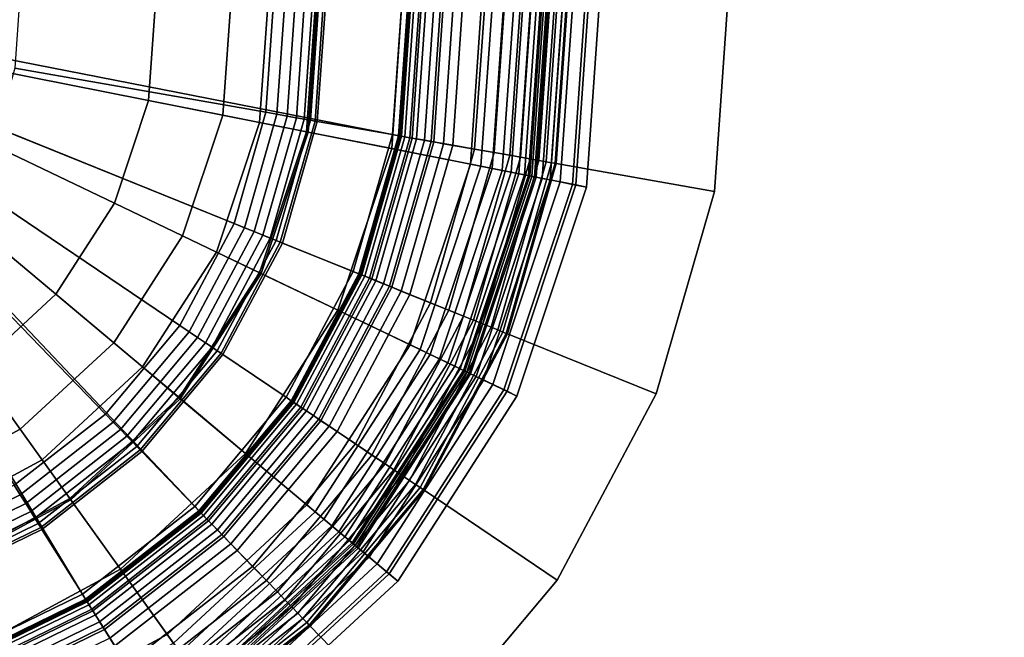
# Model space of a CAD drawing. Extents: x -43.1 to 43.1, y -41.3 to 41.3.
# Tile 556 of 656: x 1.9 to 3.3, y 17.5 to 18.3. Entities that reach past the tile are written whole.
import ezdxf

# ---------------------------------------------------------------- set-up
doc = ezdxf.new("R2010")
doc.units = 0
for name, color, linetype in [('LAMP', 7, 'CONTINUOUS'), ('LAMP_SUPPORT', 18, 'CONTINUOUS'), ('METAL_BASE', 254, 'CONTINUOUS')]:
    doc.layers.add(name, color=color, linetype=linetype)

msp = doc.modelspace()

# ---------------------------------------------------------------- linework, layer by layer
at = {"layer": 'LAMP'}
for points in [[(2.237, 18.3656, 13.367), (2.2027, 18.5523, 13.367), (1.4808, 18.3233, 13.367), (2.2238, 18.1762, 13.367)], [(2.3055, 18.3694, 13.8664), (2.291, 18.1629, 13.8664), (2.5312, 18.1153, 13.8588), (2.55, 18.3831, 13.8588)], [(2.5348, 18.3822, 16.2234), (2.5164, 18.1183, 16.2234), (2.4072, 18.1399, 16.3306), (2.4237, 18.376, 16.3306)], [(2.6253, 18.3873, 16.1042), (2.6053, 18.1007, 16.1042), (2.5164, 18.1183, 16.2234), (2.5348, 18.3822, 16.2234)], [(2.55, 18.3831, 13.8588), (2.5312, 18.1153, 13.8588), (2.5466, 18.1123, 13.8601), (2.5656, 18.384, 13.8601)], [(2.5656, 18.384, 13.8601), (2.5466, 18.1123, 13.8601), (2.5607, 18.1095, 13.8647), (2.58, 18.3848, 13.8647)], [(2.58, 18.3848, 13.8647), (2.5607, 18.1095, 13.8647), (2.5733, 18.107, 13.8722), (2.5927, 18.3855, 13.8722)], [(2.5927, 18.3855, 13.8722), (2.5733, 18.107, 13.8722), (2.5838, 18.1049, 13.8822), (2.6034, 18.3861, 13.8822)], [(2.6034, 18.3861, 13.8822), (2.5838, 18.1049, 13.8822), (2.5918, 18.1033, 13.8943), (2.6117, 18.3865, 13.8943)], [(2.6117, 18.3865, 13.8943), (2.5918, 18.1033, 13.8943), (2.597, 18.1023, 13.9082), (2.6169, 18.3868, 13.9082)], [(2.6169, 18.3868, 13.9082), (2.597, 18.1023, 13.9082), (2.5989, 18.1019, 13.9233), (2.6189, 18.3869, 13.9233)], [(2.6189, 18.3869, 13.9233), (2.5989, 18.1019, 13.9233), (2.602, 18.1013, 14.1573), (2.6219, 18.3871, 14.1573)], [(2.6219, 18.3871, 14.1573), (2.602, 18.1013, 14.1573), (2.6077, 18.1002, 14.4272), (2.6278, 18.3874, 14.4272)], [(2.6839, 18.3906, 15.9815), (2.6628, 18.0893, 15.9815), (2.6053, 18.1007, 16.1042), (2.6253, 18.3873, 16.1042)], [(2.6278, 18.3874, 14.4272), (2.6077, 18.1002, 14.4272), (2.6161, 18.0985, 14.7202), (2.6363, 18.3879, 14.7202)], [(2.6363, 18.3879, 14.7202), (2.6161, 18.0985, 14.7202), (2.6273, 18.0963, 15.0232), (2.6477, 18.3886, 15.0232)], [(2.6477, 18.3886, 15.0232), (2.6273, 18.0963, 15.0232), (2.6413, 18.0935, 15.3235), (2.662, 18.3894, 15.3235)], [(2.662, 18.3894, 15.3235), (2.6413, 18.0935, 15.3235), (2.6581, 18.0902, 15.6079), (2.6791, 18.3903, 15.6079)], [(2.6791, 18.3903, 15.6079), (2.6581, 18.0902, 15.6079), (2.6778, 18.0863, 15.8637), (2.6991, 18.3914, 15.8637)], [(2.6991, 18.3914, 15.8637), (2.6778, 18.0863, 15.8637), (2.6628, 18.0893, 15.9815), (2.6839, 18.3906, 15.9815)], [(2.3033, 18.3693, 16.4176), (2.2889, 18.1633, 16.4176), (2.1726, 18.1863, 16.4759), (2.185, 18.3627, 16.4759)], [(2.237, 18.3656, 13.367), (2.2238, 18.1762, 13.367), (2.291, 18.1629, 13.8664), (2.3055, 18.3694, 13.8664)], [(2.4237, 18.376, 16.3306), (2.4072, 18.1399, 16.3306), (2.2889, 18.1633, 16.4176), (2.3033, 18.3693, 16.4176)], [(2.0695, 18.2067, 16.4972), (2.0221, 18.064, 16.4972), (1.4808, 18.3233, 16.4972), (2.08, 18.3568, 16.4972)], [(2.185, 18.3627, 16.4759), (2.1726, 18.1863, 16.4759), (2.0695, 18.2067, 16.4972), (2.08, 18.3568, 16.4972)], [(1.9217, 17.7075, 13.367), (2.061, 17.8365, 13.367), (1.4808, 18.3233, 13.367), (1.7547, 17.6171, 13.367)], [(1.9406, 17.9375, 16.4972), (1.8302, 17.8353, 16.4972), (1.4808, 18.3233, 16.4972), (2.0221, 18.064, 16.4972)], [(2.1638, 17.996, 13.367), (2.2238, 18.1762, 13.367), (1.4808, 18.3233, 13.367), (2.061, 17.8365, 13.367)], [(2.1726, 18.1863, 16.4759), (2.1168, 18.0186, 16.4759), (2.0221, 18.064, 16.4972), (2.0695, 18.2067, 16.4972)], [(2.2889, 18.1633, 16.4176), (2.2237, 17.9674, 16.4176), (2.1168, 18.0186, 16.4759), (2.1726, 18.1863, 16.4759)], [(2.2238, 18.1762, 13.367), (2.1638, 17.996, 13.367), (2.2257, 17.9664, 13.8664), (2.291, 18.1629, 13.8664)], [(2.4072, 18.1399, 16.3306), (2.3325, 17.9152, 16.3306), (2.2237, 17.9674, 16.4176), (2.2889, 18.1633, 16.4176)], [(2.291, 18.1629, 13.8664), (2.2257, 17.9664, 13.8664), (2.4465, 17.8606, 13.8588), (2.5312, 18.1153, 13.8588)], [(2.5164, 18.1183, 16.2234), (2.4328, 17.8672, 16.2234), (2.3325, 17.9152, 16.3306), (2.4072, 18.1399, 16.3306)], [(2.6053, 18.1007, 16.1042), (2.5146, 17.828, 16.1042), (2.4328, 17.8672, 16.2234), (2.5164, 18.1183, 16.2234)], [(2.5312, 18.1153, 13.8588), (2.4465, 17.8606, 13.8588), (2.4606, 17.8539, 13.8601), (2.5466, 18.1123, 13.8601)], [(2.5466, 18.1123, 13.8601), (2.4606, 17.8539, 13.8601), (2.4736, 17.8476, 13.8647), (2.5607, 18.1095, 13.8647)], [(2.5607, 18.1095, 13.8647), (2.4736, 17.8476, 13.8647), (2.4851, 17.8421, 13.8722), (2.5733, 18.107, 13.8722)], [(2.5733, 18.107, 13.8722), (2.4851, 17.8421, 13.8722), (2.4948, 17.8375, 13.8822), (2.5838, 18.1049, 13.8822)], [(2.5838, 18.1049, 13.8822), (2.4948, 17.8375, 13.8822), (2.5022, 17.8339, 13.8943), (2.5918, 18.1033, 13.8943)], [(2.5918, 18.1033, 13.8943), (2.5022, 17.8339, 13.8943), (2.507, 17.8316, 13.9082), (2.597, 18.1023, 13.9082)], [(2.597, 18.1023, 13.9082), (2.507, 17.8316, 13.9082), (2.5088, 17.8308, 13.9233), (2.5989, 18.1019, 13.9233)], [(2.5989, 18.1019, 13.9233), (2.5088, 17.8308, 13.9233), (2.5115, 17.8295, 14.1573), (2.602, 18.1013, 14.1573)], [(2.602, 18.1013, 14.1573), (2.5115, 17.8295, 14.1573), (2.5168, 17.827, 14.4272), (2.6077, 18.1002, 14.4272)], [(2.6628, 18.0893, 15.9815), (2.5675, 17.8027, 15.9815), (2.5146, 17.828, 16.1042), (2.6053, 18.1007, 16.1042)], [(2.6077, 18.1002, 14.4272), (2.5168, 17.827, 14.4272), (2.5245, 17.8232, 14.7202), (2.6161, 18.0985, 14.7202)], [(2.6161, 18.0985, 14.7202), (2.5245, 17.8232, 14.7202), (2.5348, 17.8183, 15.0232), (2.6273, 18.0963, 15.0232)], [(2.6273, 18.0963, 15.0232), (2.5348, 17.8183, 15.0232), (2.5477, 17.8121, 15.3235), (2.6413, 18.0935, 15.3235)], [(2.6413, 18.0935, 15.3235), (2.5477, 17.8121, 15.3235), (2.5631, 17.8047, 15.6079), (2.6581, 18.0902, 15.6079)], [(2.6581, 18.0902, 15.6079), (2.5631, 17.8047, 15.6079), (2.5812, 17.7961, 15.8637), (2.6778, 18.0863, 15.8637)], [(2.6778, 18.0863, 15.8637), (2.5812, 17.7961, 15.8637), (2.5675, 17.8027, 15.9815), (2.6628, 18.0893, 15.9815)], [(2.1168, 18.0186, 16.4759), (2.0211, 17.87, 16.4759), (1.9406, 17.9375, 16.4972), (2.0221, 18.064, 16.4972)], [(2.2237, 17.9674, 16.4176), (2.1119, 17.7938, 16.4176), (2.0211, 17.87, 16.4759), (2.1168, 18.0186, 16.4759)], [(2.1638, 17.996, 13.367), (2.061, 17.8365, 13.367), (2.1135, 17.7924, 13.8664), (2.2257, 17.9664, 13.8664)], [(2.3325, 17.9152, 16.3306), (2.2042, 17.7163, 16.3306), (2.1119, 17.7938, 16.4176), (2.2237, 17.9674, 16.4176)], [(2.2257, 17.9664, 13.8664), (2.1135, 17.7924, 13.8664), (2.3011, 17.635, 13.8588), (2.4465, 17.8606, 13.8588)], [(2.0211, 17.87, 16.4759), (1.8914, 17.7498, 16.4759), (1.8302, 17.8353, 16.4972), (1.9406, 17.9375, 16.4972)], [(2.4328, 17.8672, 16.2234), (2.2895, 17.6447, 16.2234), (2.2042, 17.7163, 16.3306), (2.3325, 17.9152, 16.3306)], [(2.1119, 17.7938, 16.4176), (1.9603, 17.6535, 16.4176), (1.8914, 17.7498, 16.4759), (2.0211, 17.87, 16.4759)], [(2.5146, 17.828, 16.1042), (2.3589, 17.5865, 16.1042), (2.2895, 17.6447, 16.2234), (2.4328, 17.8672, 16.2234)], [(2.4465, 17.8606, 13.8588), (2.3011, 17.635, 13.8588), (2.3131, 17.6249, 13.8601), (2.4606, 17.8539, 13.8601)], [(2.4606, 17.8539, 13.8601), (2.3131, 17.6249, 13.8601), (2.3241, 17.6157, 13.8647), (2.4736, 17.8476, 13.8647)], [(2.4736, 17.8476, 13.8647), (2.3241, 17.6157, 13.8647), (2.3339, 17.6074, 13.8722), (2.4851, 17.8421, 13.8722)], [(1.8914, 17.7498, 16.4759), (1.7358, 17.6657, 16.4759), (1.6978, 17.7637, 16.4972), (1.8302, 17.8353, 16.4972)], [(2.061, 17.8365, 13.367), (1.9217, 17.7075, 13.367), (1.9616, 17.6517, 13.8664), (2.1135, 17.7924, 13.8664)], [(2.4851, 17.8421, 13.8722), (2.3339, 17.6074, 13.8722), (2.3421, 17.6006, 13.8822), (2.4948, 17.8375, 13.8822)], [(2.4948, 17.8375, 13.8822), (2.3421, 17.6006, 13.8822), (2.3484, 17.5953, 13.8943), (2.5022, 17.8339, 13.8943)], [(2.5022, 17.8339, 13.8943), (2.3484, 17.5953, 13.8943), (2.3525, 17.5919, 13.9082), (2.507, 17.8316, 13.9082)], [(2.507, 17.8316, 13.9082), (2.3525, 17.5919, 13.9082), (2.354, 17.5906, 13.9233), (2.5088, 17.8308, 13.9233)], [(2.5088, 17.8308, 13.9233), (2.354, 17.5906, 13.9233), (2.3563, 17.5886, 14.1573), (2.5115, 17.8295, 14.1573)], [(2.5115, 17.8295, 14.1573), (2.3563, 17.5886, 14.1573), (2.3608, 17.5849, 14.4272), (2.5168, 17.827, 14.4272)], [(2.5675, 17.8027, 15.9815), (2.4038, 17.5488, 15.9815), (2.3589, 17.5865, 16.1042), (2.5146, 17.828, 16.1042)], [(2.5168, 17.827, 14.4272), (2.3608, 17.5849, 14.4272), (2.3674, 17.5794, 14.7202), (2.5245, 17.8232, 14.7202)], [(2.5245, 17.8232, 14.7202), (2.3674, 17.5794, 14.7202), (2.3761, 17.572, 15.0232), (2.5348, 17.8183, 15.0232)], [(2.5348, 17.8183, 15.0232), (2.3761, 17.572, 15.0232), (2.387, 17.5629, 15.3235), (2.5477, 17.8121, 15.3235)], [(2.5477, 17.8121, 15.3235), (2.387, 17.5629, 15.3235), (2.4002, 17.5519, 15.6079), (2.5631, 17.8047, 15.6079)], [(2.5631, 17.8047, 15.6079), (2.4002, 17.5519, 15.6079), (2.4155, 17.539, 15.8637), (2.5812, 17.7961, 15.8637)], [(2.2042, 17.7163, 16.3306), (2.0305, 17.5554, 16.3306), (1.9603, 17.6535, 16.4176), (2.1119, 17.7938, 16.4176)], [(2.1135, 17.7924, 13.8664), (1.9616, 17.6517, 13.8664), (2.1041, 17.4526, 13.8588), (2.3011, 17.635, 13.8588)], [(2.5812, 17.7961, 15.8637), (2.4155, 17.539, 15.8637), (2.4038, 17.5488, 15.9815), (2.5675, 17.8027, 15.9815)], [(1.9603, 17.6535, 16.4176), (1.7787, 17.5552, 16.4176), (1.7358, 17.6657, 16.4759), (1.8914, 17.7498, 16.4759)], [(2.2895, 17.6447, 16.2234), (2.0953, 17.4649, 16.2234), (2.0305, 17.5554, 16.3306), (2.2042, 17.7163, 16.3306)], [(1.9217, 17.7075, 13.367), (1.7547, 17.6171, 13.367), (1.7795, 17.5532, 13.8664), (1.9616, 17.6517, 13.8664)], [(2.0305, 17.5554, 16.3306), (1.8223, 17.4428, 16.3306), (1.7787, 17.5552, 16.4176), (1.9603, 17.6535, 16.4176)], [(1.9616, 17.6517, 13.8664), (1.7795, 17.5532, 13.8664), (1.868, 17.3249, 13.8588), (2.1041, 17.4526, 13.8588)], [(2.3589, 17.5865, 16.1042), (2.1481, 17.3912, 16.1042), (2.0953, 17.4649, 16.2234), (2.2895, 17.6447, 16.2234)], [(2.3011, 17.635, 13.8588), (2.1041, 17.4526, 13.8588), (2.1132, 17.4399, 13.8601), (2.3131, 17.6249, 13.8601)], [(2.3131, 17.6249, 13.8601), (2.1132, 17.4399, 13.8601), (2.1216, 17.4282, 13.8647), (2.3241, 17.6157, 13.8647)], [(2.3241, 17.6157, 13.8647), (2.1216, 17.4282, 13.8647), (2.1291, 17.4178, 13.8722), (2.3339, 17.6074, 13.8722)], [(2.3339, 17.6074, 13.8722), (2.1291, 17.4178, 13.8722), (2.1353, 17.4091, 13.8822), (2.3421, 17.6006, 13.8822)], [(2.3421, 17.6006, 13.8822), (2.1353, 17.4091, 13.8822), (2.1401, 17.4024, 13.8943), (2.3484, 17.5953, 13.8943)], [(2.3484, 17.5953, 13.8943), (2.1401, 17.4024, 13.8943), (2.1432, 17.3981, 13.9082), (2.3525, 17.5919, 13.9082)], [(2.3525, 17.5919, 13.9082), (2.1432, 17.3981, 13.9082), (2.1443, 17.3965, 13.9233), (2.354, 17.5906, 13.9233)], [(2.354, 17.5906, 13.9233), (2.1443, 17.3965, 13.9233), (2.1461, 17.394, 14.1573), (2.3563, 17.5886, 14.1573)], [(2.3563, 17.5886, 14.1573), (2.1461, 17.394, 14.1573), (2.1495, 17.3893, 14.4272), (2.3608, 17.5849, 14.4272)], [(2.4038, 17.5488, 15.9815), (2.1822, 17.3436, 15.9815), (2.1481, 17.3912, 16.1042), (2.3589, 17.5865, 16.1042)], [(2.3608, 17.5849, 14.4272), (2.1495, 17.3893, 14.4272), (2.1545, 17.3823, 14.7202), (2.3674, 17.5794, 14.7202)], [(2.3674, 17.5794, 14.7202), (2.1545, 17.3823, 14.7202), (2.1612, 17.373, 15.0232), (2.3761, 17.572, 15.0232)], [(2.3761, 17.572, 15.0232), (2.1612, 17.373, 15.0232), (2.1695, 17.3614, 15.3235), (2.387, 17.5629, 15.3235)], [(2.387, 17.5629, 15.3235), (2.1695, 17.3614, 15.3235), (2.1794, 17.3475, 15.6079), (2.4002, 17.5519, 15.6079)], [(2.0953, 17.4649, 16.2234), (1.8625, 17.3391, 16.2234), (1.8223, 17.4428, 16.3306), (2.0305, 17.5554, 16.3306)], [(2.4002, 17.5519, 15.6079), (2.1794, 17.3475, 15.6079), (2.1911, 17.3312, 15.8637), (2.4155, 17.539, 15.8637)], [(2.4155, 17.539, 15.8637), (2.1911, 17.3312, 15.8637), (2.1822, 17.3436, 15.9815), (2.4038, 17.5488, 15.9815)], [(2.1481, 17.3912, 16.1042), (1.8953, 17.2546, 16.1042), (1.8625, 17.3391, 16.2234), (2.0953, 17.4649, 16.2234)]]:
    msp.add_3dface(points, dxfattribs=at)
at = {"layer": 'LAMP_SUPPORT'}
for points in [[(1.4948, 18.3383, 12.7749), (2.4037, 18.555, 12.7749), (2.4315, 18.357, 12.7749), (2.4176, 18.1576, 12.7749)], [(2.634, 18.1195, 10.1948), (2.6512, 18.3647, 10.1948), (2.6462, 18.3645, 10.181), (2.6292, 18.1203, 10.181)], [(2.6292, 18.1203, 13.7026), (2.6462, 18.3645, 13.7026), (2.6512, 18.3647, 13.6888), (2.634, 18.1195, 13.6888)], [(2.6357, 18.1192, 10.2099), (2.6529, 18.3647, 10.2099), (2.6512, 18.3647, 10.1948), (2.634, 18.1195, 10.1948)], [(2.634, 18.1195, 13.6888), (2.6512, 18.3647, 13.6888), (2.6529, 18.3647, 13.6738), (2.6357, 18.1192, 13.6738)], [(2.6357, 18.1192, 13.6738), (2.6529, 18.3647, 13.6738), (2.6529, 18.3647, 10.2099), (2.6357, 18.1192, 10.2099)], [(2.2478, 18.1876, 8.9931), (2.2593, 18.351, 8.9931), (2.2437, 18.3505, 8.9914), (2.2325, 18.1903, 8.9914)], [(2.2621, 18.185, 8.9979), (2.2737, 18.3515, 8.9979), (2.2593, 18.351, 8.9931), (2.2478, 18.1876, 8.9931)], [(2.2748, 18.1828, 9.0055), (2.2867, 18.352, 9.0055), (2.2737, 18.3515, 8.9979), (2.2621, 18.185, 8.9979)], [(2.2858, 18.1809, 9.0155), (2.2978, 18.3523, 9.0155), (2.2867, 18.352, 9.0055), (2.2748, 18.1828, 9.0055)], [(2.2945, 18.1793, 9.0276), (2.3066, 18.3527, 9.0276), (2.2978, 18.3523, 9.0155), (2.2858, 18.1809, 9.0155)], [(2.3007, 18.1782, 9.0415), (2.3129, 18.3529, 9.0415), (2.3066, 18.3527, 9.0276), (2.2945, 18.1793, 9.0276)], [(2.3039, 18.1777, 9.0568), (2.3161, 18.353, 9.0568), (2.3129, 18.3529, 9.0415), (2.3007, 18.1782, 9.0415)], [(2.4082, 18.1593, 10.0789), (2.4221, 18.3567, 10.0789), (2.3161, 18.353, 9.0568), (2.3039, 18.1777, 9.0568)], [(2.4165, 18.1578, 10.0942), (2.4304, 18.357, 10.0942), (2.4221, 18.3567, 10.0789), (2.4082, 18.1593, 10.0789)], [(2.4355, 18.1545, 10.1081), (2.4497, 18.3577, 10.1081), (2.4304, 18.357, 10.0942), (2.4165, 18.1578, 10.0942)], [(2.4176, 18.1576, 12.7749), (2.4315, 18.357, 12.7749), (2.4332, 18.3571, 13.6786), (2.4192, 18.1573, 13.6786)], [(2.4192, 18.1573, 13.6786), (2.4332, 18.3571, 13.6786), (2.4348, 18.3571, 13.6925), (2.4208, 18.1571, 13.6925)], [(2.4208, 18.1571, 13.6925), (2.4348, 18.3571, 13.6925), (2.4394, 18.3573, 13.7054), (2.4253, 18.1563, 13.7054)], [(2.4253, 18.1563, 13.7054), (2.4394, 18.3573, 13.7054), (2.4466, 18.3575, 13.7167), (2.4324, 18.155, 13.7167)], [(2.4324, 18.155, 13.7167), (2.4466, 18.3575, 13.7167), (2.456, 18.3579, 13.7261), (2.4417, 18.1534, 13.7261)], [(2.4618, 18.1498, 10.1202), (2.4764, 18.3586, 10.1202), (2.4497, 18.3577, 10.1081), (2.4355, 18.1545, 10.1081)], [(2.4417, 18.1534, 13.7261), (2.456, 18.3579, 13.7261), (2.4673, 18.3583, 13.7333), (2.4529, 18.1514, 13.7333)], [(2.4529, 18.1514, 13.7333), (2.4673, 18.3583, 13.7333), (2.4801, 18.3587, 13.7378), (2.4655, 18.1492, 13.7378)], [(2.492, 18.1445, 10.1302), (2.507, 18.3597, 10.1302), (2.4764, 18.3586, 10.1202), (2.4618, 18.1498, 10.1202)], [(2.4655, 18.1492, 13.7378), (2.4801, 18.3587, 13.7378), (2.4941, 18.3592, 13.7394), (2.4792, 18.1467, 13.7394)], [(2.4792, 18.1467, 13.7394), (2.4941, 18.3592, 13.7394), (2.5873, 18.3625, 13.7394), (2.5711, 18.1306, 13.7394)], [(2.5223, 18.1391, 10.1378), (2.5378, 18.3607, 10.1378), (2.507, 18.3597, 10.1302), (2.492, 18.1445, 10.1302)], [(2.5494, 18.1344, 10.1425), (2.5653, 18.3617, 10.1425), (2.5378, 18.3607, 10.1378), (2.5223, 18.1391, 10.1378)], [(2.5711, 18.1306, 10.1442), (2.5873, 18.3625, 10.1442), (2.5653, 18.3617, 10.1425), (2.5494, 18.1344, 10.1425)], [(2.5859, 18.1279, 10.146), (2.6023, 18.363, 10.146), (2.5873, 18.3625, 10.1442), (2.5711, 18.1306, 10.1442)], [(2.5711, 18.1306, 13.7394), (2.5873, 18.3625, 13.7394), (2.6023, 18.363, 13.7377), (2.5859, 18.1279, 13.7377)], [(2.5995, 18.1255, 10.1509), (2.6161, 18.3635, 10.1509), (2.6023, 18.363, 10.146), (2.5859, 18.1279, 10.146)], [(2.5859, 18.1279, 13.7377), (2.6023, 18.363, 13.7377), (2.6161, 18.3635, 13.7328), (2.5995, 18.1255, 13.7328)], [(2.6115, 18.1234, 10.1587), (2.6283, 18.3639, 10.1587), (2.6161, 18.3635, 10.1509), (2.5995, 18.1255, 10.1509)], [(2.5995, 18.1255, 13.7328), (2.6161, 18.3635, 13.7328), (2.6283, 18.3639, 13.725), (2.6115, 18.1234, 13.725)], [(2.6215, 18.1217, 10.1688), (2.6385, 18.3642, 10.1688), (2.6283, 18.3639, 10.1587), (2.6115, 18.1234, 10.1587)], [(2.6115, 18.1234, 13.725), (2.6283, 18.3639, 13.725), (2.6385, 18.3642, 13.7148), (2.6215, 18.1217, 13.7148)], [(2.6292, 18.1203, 10.181), (2.6462, 18.3645, 10.181), (2.6385, 18.3642, 10.1688), (2.6215, 18.1217, 10.1688)], [(2.6215, 18.1217, 13.7148), (2.6385, 18.3642, 13.7148), (2.6462, 18.3645, 13.7026), (2.6292, 18.1203, 13.7026)], [(1.4981, 18.3147, 12.7749), (1.4948, 18.3383, 12.7749), (2.4176, 18.1576, 12.7749), (2.3625, 17.9655, 12.7749)], [(2.2325, 18.1903, 8.9914), (2.2437, 18.3505, 8.9914), (1.8898, 18.3381, 8.9914), (1.8838, 18.2517, 8.9914)], [(1.4981, 18.3147, 12.7749), (1.9826, 17.5128, 12.7749), (1.803, 17.4252, 12.7749), (1.609, 17.3769, 12.7749)], [(1.4981, 18.3147, 12.7749), (2.1401, 17.6359, 12.7749), (1.9826, 17.5128, 12.7749)], [(1.4981, 18.3147, 12.7749), (2.3625, 17.9655, 12.7749), (2.2686, 17.789, 12.7749), (2.1401, 17.6359, 12.7749)], [(2.1883, 18.0359, 8.9914), (2.2325, 18.1903, 8.9914), (1.8838, 18.2517, 8.9914), (1.8599, 18.1685, 8.9914)], [(2.2027, 18.03, 8.9931), (2.2478, 18.1876, 8.9931), (2.2325, 18.1903, 8.9914), (2.1883, 18.0359, 8.9914)], [(2.2161, 18.0246, 8.9979), (2.2621, 18.185, 8.9979), (2.2478, 18.1876, 8.9931), (2.2027, 18.03, 8.9931)], [(2.2281, 18.0198, 9.0055), (2.2748, 18.1828, 9.0055), (2.2621, 18.185, 8.9979), (2.2161, 18.0246, 8.9979)], [(2.2384, 18.0156, 9.0155), (2.2858, 18.1809, 9.0155), (2.2748, 18.1828, 9.0055), (2.2281, 18.0198, 9.0055)], [(2.2466, 18.0123, 9.0276), (2.2945, 18.1793, 9.0276), (2.2858, 18.1809, 9.0155), (2.2384, 18.0156, 9.0155)], [(2.2524, 18.01, 9.0415), (2.3007, 18.1782, 9.0415), (2.2945, 18.1793, 9.0276), (2.2466, 18.0123, 9.0276)], [(2.2554, 18.0087, 9.0568), (2.3039, 18.1777, 9.0568), (2.3007, 18.1782, 9.0415), (2.2524, 18.01, 9.0415)], [(2.3537, 17.969, 10.0789), (2.4082, 18.1593, 10.0789), (2.3039, 18.1777, 9.0568), (2.2554, 18.0087, 9.0568)], [(2.1129, 17.8941, 8.9914), (2.1883, 18.0359, 8.9914), (1.8599, 18.1685, 8.9914), (1.8193, 18.0921, 8.9914)], [(2.3614, 17.9659, 10.0942), (2.4165, 18.1578, 10.0942), (2.4082, 18.1593, 10.0789), (2.3537, 17.969, 10.0789)], [(2.3794, 17.9587, 10.1081), (2.4355, 18.1545, 10.1081), (2.4165, 18.1578, 10.0942), (2.3614, 17.9659, 10.0942)], [(2.3625, 17.9655, 12.7749), (2.4176, 18.1576, 12.7749), (2.4192, 18.1573, 13.6786), (2.364, 17.9649, 13.6786)], [(2.364, 17.9649, 13.6786), (2.4192, 18.1573, 13.6786), (2.4208, 18.1571, 13.6925), (2.3655, 17.9643, 13.6925)], [(2.3655, 17.9643, 13.6925), (2.4208, 18.1571, 13.6925), (2.4253, 18.1563, 13.7054), (2.3698, 17.9625, 13.7054)], [(2.3698, 17.9625, 13.7054), (2.4253, 18.1563, 13.7054), (2.4324, 18.155, 13.7167), (2.3765, 17.9598, 13.7167)], [(2.3765, 17.9598, 13.7167), (2.4324, 18.155, 13.7167), (2.4417, 18.1534, 13.7261), (2.3852, 17.9563, 13.7261)], [(2.4042, 17.9486, 10.1202), (2.4618, 18.1498, 10.1202), (2.4355, 18.1545, 10.1081), (2.3794, 17.9587, 10.1081)], [(2.3852, 17.9563, 13.7261), (2.4417, 18.1534, 13.7261), (2.4529, 18.1514, 13.7333), (2.3957, 17.9521, 13.7333)], [(2.3957, 17.9521, 13.7333), (2.4529, 18.1514, 13.7333), (2.4655, 18.1492, 13.7378), (2.4076, 17.9473, 13.7378)], [(2.4325, 17.9372, 10.1302), (2.492, 18.1445, 10.1302), (2.4618, 18.1498, 10.1202), (2.4042, 17.9486, 10.1202)], [(2.4076, 17.9473, 13.7378), (2.4655, 18.1492, 13.7378), (2.4792, 18.1467, 13.7394), (2.4205, 17.942, 13.7394)], [(2.4205, 17.942, 13.7394), (2.4792, 18.1467, 13.7394), (2.5711, 18.1306, 13.7394), (2.507, 17.9071, 13.7394)], [(2.4611, 17.9256, 10.1378), (2.5223, 18.1391, 10.1378), (2.492, 18.1445, 10.1302), (2.4325, 17.9372, 10.1302)], [(2.4866, 17.9153, 10.1425), (2.5494, 18.1344, 10.1425), (2.5223, 18.1391, 10.1378), (2.4611, 17.9256, 10.1378)], [(2.507, 17.9071, 10.1442), (2.5711, 18.1306, 10.1442), (2.5494, 18.1344, 10.1425), (2.4866, 17.9153, 10.1425)], [(2.5209, 17.9015, 10.146), (2.5859, 18.1279, 10.146), (2.5711, 18.1306, 10.1442), (2.507, 17.9071, 10.1442)], [(2.507, 17.9071, 13.7394), (2.5711, 18.1306, 13.7394), (2.5859, 18.1279, 13.7377), (2.5209, 17.9015, 13.7377)], [(2.5338, 17.8963, 10.1509), (2.5995, 18.1255, 10.1509), (2.5859, 18.1279, 10.146), (2.5209, 17.9015, 10.146)], [(2.5209, 17.9015, 13.7377), (2.5859, 18.1279, 13.7377), (2.5995, 18.1255, 13.7328), (2.5338, 17.8963, 13.7328)], [(2.5451, 17.8917, 10.1587), (2.6115, 18.1234, 10.1587), (2.5995, 18.1255, 10.1509), (2.5338, 17.8963, 10.1509)], [(2.5338, 17.8963, 13.7328), (2.5995, 18.1255, 13.7328), (2.6115, 18.1234, 13.725), (2.5451, 17.8917, 13.725)], [(2.5545, 17.8879, 10.1688), (2.6215, 18.1217, 10.1688), (2.6115, 18.1234, 10.1587), (2.5451, 17.8917, 10.1587)], [(2.5451, 17.8917, 13.725), (2.6115, 18.1234, 13.725), (2.6215, 18.1217, 13.7148), (2.5545, 17.8879, 13.7148)], [(2.5617, 17.885, 10.181), (2.6292, 18.1203, 10.181), (2.6215, 18.1217, 10.1688), (2.5545, 17.8879, 10.1688)], [(2.5545, 17.8879, 13.7148), (2.6215, 18.1217, 13.7148), (2.6292, 18.1203, 13.7026), (2.5617, 17.885, 13.7026)], [(2.5663, 17.8831, 10.1948), (2.634, 18.1195, 10.1948), (2.6292, 18.1203, 10.181), (2.5617, 17.885, 10.181)], [(2.5617, 17.885, 13.7026), (2.6292, 18.1203, 13.7026), (2.634, 18.1195, 13.6888), (2.5663, 17.8831, 13.6888)], [(2.5679, 17.8825, 10.2099), (2.6357, 18.1192, 10.2099), (2.634, 18.1195, 10.1948), (2.5663, 17.8831, 10.1948)], [(2.5663, 17.8831, 13.6888), (2.634, 18.1195, 13.6888), (2.6357, 18.1192, 13.6738), (2.5679, 17.8825, 13.6738)], [(2.5679, 17.8825, 13.6738), (2.6357, 18.1192, 13.6738), (2.6357, 18.1192, 10.2099), (2.5679, 17.8825, 10.2099)], [(2.0096, 17.771, 8.9914), (2.1129, 17.8941, 8.9914), (1.8193, 18.0921, 8.9914), (1.7636, 18.0258, 8.9914)], [(1.8831, 17.6722, 8.9914), (2.0096, 17.771, 8.9914), (1.7636, 18.0258, 8.9914), (1.6954, 17.9725, 8.9914)], [(2.1258, 17.8854, 8.9931), (2.2027, 18.03, 8.9931), (2.1883, 18.0359, 8.9914), (2.1129, 17.8941, 8.9914)], [(2.1377, 17.8773, 8.9979), (2.2161, 18.0246, 8.9979), (2.2027, 18.03, 8.9931), (2.1258, 17.8854, 8.9931)], [(2.1485, 17.87, 9.0055), (2.2281, 18.0198, 9.0055), (2.2161, 18.0246, 8.9979), (2.1377, 17.8773, 8.9979)], [(2.1577, 17.8638, 9.0155), (2.2384, 18.0156, 9.0155), (2.2281, 18.0198, 9.0055), (2.1485, 17.87, 9.0055)], [(2.165, 17.8589, 9.0276), (2.2466, 18.0123, 9.0276), (2.2384, 18.0156, 9.0155), (2.1577, 17.8638, 9.0155)], [(2.1702, 17.8554, 9.0415), (2.2524, 18.01, 9.0415), (2.2466, 18.0123, 9.0276), (2.165, 17.8589, 9.0276)], [(2.1729, 17.8536, 9.0568), (2.2554, 18.0087, 9.0568), (2.2524, 18.01, 9.0415), (2.1702, 17.8554, 9.0415)], [(2.2608, 17.7943, 10.0789), (2.3537, 17.969, 10.0789), (2.2554, 18.0087, 9.0568), (2.1729, 17.8536, 9.0568)], [(2.2677, 17.7896, 10.0942), (2.3614, 17.9659, 10.0942), (2.3537, 17.969, 10.0789), (2.2608, 17.7943, 10.0789)], [(2.2837, 17.7788, 10.1081), (2.3794, 17.9587, 10.1081), (2.3614, 17.9659, 10.0942), (2.2677, 17.7896, 10.0942)], [(2.2686, 17.789, 12.7749), (2.3625, 17.9655, 12.7749), (2.364, 17.9649, 13.6786), (2.27, 17.7881, 13.6786)], [(2.27, 17.7881, 13.6786), (2.364, 17.9649, 13.6786), (2.3655, 17.9643, 13.6925), (2.2713, 17.7872, 13.6925)], [(2.2713, 17.7872, 13.6925), (2.3655, 17.9643, 13.6925), (2.3698, 17.9625, 13.7054), (2.2752, 17.7846, 13.7054)], [(2.2752, 17.7846, 13.7054), (2.3698, 17.9625, 13.7054), (2.3765, 17.9598, 13.7167), (2.2811, 17.7806, 13.7167)], [(2.2811, 17.7806, 13.7167), (2.3765, 17.9598, 13.7167), (2.3852, 17.9563, 13.7261), (2.289, 17.7753, 13.7261)], [(2.3059, 17.7639, 10.1202), (2.4042, 17.9486, 10.1202), (2.3794, 17.9587, 10.1081), (2.2837, 17.7788, 10.1081)], [(2.289, 17.7753, 13.7261), (2.3852, 17.9563, 13.7261), (2.3957, 17.9521, 13.7333), (2.2984, 17.769, 13.7333)], [(2.2984, 17.769, 13.7333), (2.3957, 17.9521, 13.7333), (2.4076, 17.9473, 13.7378), (2.309, 17.7618, 13.7378)], [(2.3313, 17.7468, 10.1302), (2.4325, 17.9372, 10.1302), (2.4042, 17.9486, 10.1202), (2.3059, 17.7639, 10.1202)], [(2.309, 17.7618, 13.7378), (2.4076, 17.9473, 13.7378), (2.4205, 17.942, 13.7394), (2.3205, 17.754, 13.7394)], [(2.3205, 17.754, 13.7394), (2.4205, 17.942, 13.7394), (2.507, 17.9071, 13.7394), (2.3979, 17.7018, 13.7394)], [(2.3568, 17.7295, 10.1378), (2.4611, 17.9256, 10.1378), (2.4325, 17.9372, 10.1302), (2.3313, 17.7468, 10.1302)], [(2.3797, 17.7141, 10.1425), (2.4866, 17.9153, 10.1425), (2.4611, 17.9256, 10.1378), (2.3568, 17.7295, 10.1378)], [(2.3979, 17.7018, 10.1442), (2.507, 17.9071, 10.1442), (2.4866, 17.9153, 10.1425), (2.3797, 17.7141, 10.1425)], [(2.4103, 17.6934, 10.146), (2.5209, 17.9015, 10.146), (2.507, 17.9071, 10.1442), (2.3979, 17.7018, 10.1442)], [(2.3979, 17.7018, 13.7394), (2.507, 17.9071, 13.7394), (2.5209, 17.9015, 13.7377), (2.4103, 17.6934, 13.7377)], [(2.4218, 17.6857, 10.1509), (2.5338, 17.8963, 10.1509), (2.5209, 17.9015, 10.146), (2.4103, 17.6934, 10.146)], [(2.4103, 17.6934, 13.7377), (2.5209, 17.9015, 13.7377), (2.5338, 17.8963, 13.7328), (2.4218, 17.6857, 13.7328)], [(2.0204, 17.7599, 8.9931), (2.1258, 17.8854, 8.9931), (2.1129, 17.8941, 8.9914), (2.0096, 17.771, 8.9914)], [(2.4319, 17.6789, 10.1587), (2.5451, 17.8917, 10.1587), (2.5338, 17.8963, 10.1509), (2.4218, 17.6857, 10.1509)], [(2.4218, 17.6857, 13.7328), (2.5338, 17.8963, 13.7328), (2.5451, 17.8917, 13.725), (2.4319, 17.6789, 13.725)], [(2.4403, 17.6732, 10.1688), (2.5545, 17.8879, 10.1688), (2.5451, 17.8917, 10.1587), (2.4319, 17.6789, 10.1587)], [(2.4319, 17.6789, 13.725), (2.5451, 17.8917, 13.725), (2.5545, 17.8879, 13.7148), (2.4403, 17.6732, 13.7148)], [(2.4468, 17.6689, 10.181), (2.5617, 17.885, 10.181), (2.5545, 17.8879, 10.1688), (2.4403, 17.6732, 10.1688)], [(2.4403, 17.6732, 13.7148), (2.5545, 17.8879, 13.7148), (2.5617, 17.885, 13.7026), (2.4468, 17.6689, 13.7026)], [(2.0305, 17.7495, 8.9979), (2.1377, 17.8773, 8.9979), (2.1258, 17.8854, 8.9931), (2.0204, 17.7599, 8.9931)], [(2.0395, 17.7401, 9.0055), (2.1485, 17.87, 9.0055), (2.1377, 17.8773, 8.9979), (2.0305, 17.7495, 8.9979)], [(2.4509, 17.6661, 10.1948), (2.5663, 17.8831, 10.1948), (2.5617, 17.885, 10.181), (2.4468, 17.6689, 10.181)], [(2.4468, 17.6689, 13.7026), (2.5617, 17.885, 13.7026), (2.5663, 17.8831, 13.6888), (2.4509, 17.6661, 13.6888)], [(2.4523, 17.6651, 10.2099), (2.5679, 17.8825, 10.2099), (2.5663, 17.8831, 10.1948), (2.4509, 17.6661, 10.1948)], [(2.4509, 17.6661, 13.6888), (2.5663, 17.8831, 13.6888), (2.5679, 17.8825, 13.6738), (2.4523, 17.6651, 13.6738)], [(2.4523, 17.6651, 13.6738), (2.5679, 17.8825, 13.6738), (2.5679, 17.8825, 10.2099), (2.4523, 17.6651, 10.2099)], [(2.0472, 17.7322, 9.0155), (2.1577, 17.8638, 9.0155), (2.1485, 17.87, 9.0055), (2.0395, 17.7401, 9.0055)], [(2.0533, 17.7258, 9.0276), (2.165, 17.8589, 9.0276), (2.1577, 17.8638, 9.0155), (2.0472, 17.7322, 9.0155)], [(2.0577, 17.7213, 9.0415), (2.1702, 17.8554, 9.0415), (2.165, 17.8589, 9.0276), (2.0533, 17.7258, 9.0276)], [(2.06, 17.7189, 9.0568), (2.1729, 17.8536, 9.0568), (2.1702, 17.8554, 9.0415), (2.0577, 17.7213, 9.0415)], [(2.1336, 17.6427, 10.0789), (2.2608, 17.7943, 10.0789), (2.1729, 17.8536, 9.0568), (2.06, 17.7189, 9.0568)], [(2.1394, 17.6367, 10.0942), (2.2677, 17.7896, 10.0942), (2.2608, 17.7943, 10.0789), (2.1336, 17.6427, 10.0789)], [(2.1528, 17.6228, 10.1081), (2.2837, 17.7788, 10.1081), (2.2677, 17.7896, 10.0942), (2.1394, 17.6367, 10.0942)], [(2.1401, 17.6359, 12.7749), (2.2686, 17.789, 12.7749), (2.27, 17.7881, 13.6786), (2.1413, 17.6347, 13.6786)], [(2.1413, 17.6347, 13.6786), (2.27, 17.7881, 13.6786), (2.2713, 17.7872, 13.6925), (2.1424, 17.6335, 13.6925)], [(2.1424, 17.6335, 13.6925), (2.2713, 17.7872, 13.6925), (2.2752, 17.7846, 13.7054), (2.1456, 17.6302, 13.7054)], [(2.1456, 17.6302, 13.7054), (2.2752, 17.7846, 13.7054), (2.2811, 17.7806, 13.7167), (2.1506, 17.625, 13.7167)], [(2.1506, 17.625, 13.7167), (2.2811, 17.7806, 13.7167), (2.289, 17.7753, 13.7261), (2.1572, 17.6182, 13.7261)], [(2.1714, 17.6035, 10.1202), (2.3059, 17.7639, 10.1202), (2.2837, 17.7788, 10.1081), (2.1528, 17.6228, 10.1081)], [(1.8913, 17.659, 8.9931), (2.0204, 17.7599, 8.9931), (2.0096, 17.771, 8.9914), (1.8831, 17.6722, 8.9914)], [(2.1572, 17.6182, 13.7261), (2.289, 17.7753, 13.7261), (2.2984, 17.769, 13.7333), (2.1651, 17.6101, 13.7333)], [(2.1651, 17.6101, 13.7333), (2.2984, 17.769, 13.7333), (2.309, 17.7618, 13.7378), (2.174, 17.6009, 13.7378)], [(2.1926, 17.5815, 10.1302), (2.3313, 17.7468, 10.1302), (2.3059, 17.7639, 10.1202), (2.1714, 17.6035, 10.1202)], [(1.899, 17.6467, 8.9979), (2.0305, 17.7495, 8.9979), (2.0204, 17.7599, 8.9931), (1.8913, 17.659, 8.9931)], [(1.9058, 17.6357, 9.0055), (2.0395, 17.7401, 9.0055), (2.0305, 17.7495, 8.9979), (1.899, 17.6467, 8.9979)], [(2.174, 17.6009, 13.7378), (2.309, 17.7618, 13.7378), (2.3205, 17.754, 13.7394), (2.1836, 17.5908, 13.7394)], [(2.1836, 17.5908, 13.7394), (2.3205, 17.754, 13.7394), (2.3979, 17.7018, 13.7394), (2.2484, 17.5238, 13.7394)], [(1.9117, 17.6263, 9.0155), (2.0472, 17.7322, 9.0155), (2.0395, 17.7401, 9.0055), (1.9058, 17.6357, 9.0055)], [(2.2141, 17.5594, 10.1378), (2.3568, 17.7295, 10.1378), (2.3313, 17.7468, 10.1302), (2.1926, 17.5815, 10.1302)], [(1.9164, 17.6188, 9.0276), (2.0533, 17.7258, 9.0276), (2.0472, 17.7322, 9.0155), (1.9117, 17.6263, 9.0155)], [(1.9197, 17.6135, 9.0415), (2.0577, 17.7213, 9.0415), (2.0533, 17.7258, 9.0276), (1.9164, 17.6188, 9.0276)], [(2.2332, 17.5396, 10.1425), (2.3797, 17.7141, 10.1425), (2.3568, 17.7295, 10.1378), (2.2141, 17.5594, 10.1378)], [(1.9215, 17.6107, 9.0568), (2.06, 17.7189, 9.0568), (2.0577, 17.7213, 9.0415), (1.9197, 17.6135, 9.0415)], [(1.9776, 17.5208, 10.0789), (2.1336, 17.6427, 10.0789), (2.06, 17.7189, 9.0568), (1.9215, 17.6107, 9.0568)], [(2.2484, 17.5238, 10.1442), (2.3979, 17.7018, 10.1442), (2.3797, 17.7141, 10.1425), (2.2332, 17.5396, 10.1425)], [(2.2589, 17.5129, 10.146), (2.4103, 17.6934, 10.146), (2.3979, 17.7018, 10.1442), (2.2484, 17.5238, 10.1442)], [(2.2484, 17.5238, 13.7394), (2.3979, 17.7018, 13.7394), (2.4103, 17.6934, 13.7377), (2.2589, 17.5129, 13.7377)], [(2.2685, 17.503, 10.1509), (2.4218, 17.6857, 10.1509), (2.4103, 17.6934, 10.146), (2.2589, 17.5129, 10.146)], [(2.2589, 17.5129, 13.7377), (2.4103, 17.6934, 13.7377), (2.4218, 17.6857, 13.7328), (2.2685, 17.503, 13.7328)], [(2.277, 17.4942, 10.1587), (2.4319, 17.6789, 10.1587), (2.4218, 17.6857, 10.1509), (2.2685, 17.503, 10.1509)], [(2.2685, 17.503, 13.7328), (2.4218, 17.6857, 13.7328), (2.4319, 17.6789, 13.725), (2.277, 17.4942, 13.725)], [(1.744, 17.5872, 8.9931), (1.8913, 17.659, 8.9931), (1.8831, 17.6722, 8.9914), (1.7387, 17.6018, 8.9914)], [(2.284, 17.4869, 10.1688), (2.4403, 17.6732, 10.1688), (2.4319, 17.6789, 10.1587), (2.277, 17.4942, 10.1587)], [(2.277, 17.4942, 13.725), (2.4319, 17.6789, 13.725), (2.4403, 17.6732, 13.7148), (2.284, 17.4869, 13.7148)], [(2.2894, 17.4813, 10.181), (2.4468, 17.6689, 10.181), (2.4403, 17.6732, 10.1688), (2.284, 17.4869, 10.1688)], [(2.284, 17.4869, 13.7148), (2.4403, 17.6732, 13.7148), (2.4468, 17.6689, 13.7026), (2.2894, 17.4813, 13.7026)], [(2.2928, 17.4778, 10.1948), (2.4509, 17.6661, 10.1948), (2.4468, 17.6689, 10.181), (2.2894, 17.4813, 10.181)], [(2.2894, 17.4813, 13.7026), (2.4468, 17.6689, 13.7026), (2.4509, 17.6661, 13.6888), (2.2928, 17.4778, 13.6888)], [(1.749, 17.5736, 8.9979), (1.899, 17.6467, 8.9979), (1.8913, 17.659, 8.9931), (1.744, 17.5872, 8.9931)], [(2.294, 17.4765, 10.2099), (2.4523, 17.6651, 10.2099), (2.4509, 17.6661, 10.1948), (2.2928, 17.4778, 10.1948)], [(2.2928, 17.4778, 13.6888), (2.4509, 17.6661, 13.6888), (2.4523, 17.6651, 13.6738), (2.294, 17.4765, 13.6738)], [(2.294, 17.4765, 13.6738), (2.4523, 17.6651, 13.6738), (2.4523, 17.6651, 10.2099), (2.294, 17.4765, 10.2099)], [(1.7534, 17.5614, 9.0055), (1.9058, 17.6357, 9.0055), (1.899, 17.6467, 8.9979), (1.749, 17.5736, 8.9979)], [(1.982, 17.5138, 10.0942), (2.1394, 17.6367, 10.0942), (2.1336, 17.6427, 10.0789), (1.9776, 17.5208, 10.0789)], [(1.7572, 17.551, 9.0155), (1.9117, 17.6263, 9.0155), (1.9058, 17.6357, 9.0055), (1.7534, 17.5614, 9.0055)], [(1.7603, 17.5426, 9.0276), (1.9164, 17.6188, 9.0276), (1.9117, 17.6263, 9.0155), (1.7572, 17.551, 9.0155)], [(1.9923, 17.4974, 10.1081), (2.1528, 17.6228, 10.1081), (2.1394, 17.6367, 10.0942), (1.982, 17.5138, 10.0942)], [(1.9826, 17.5128, 12.7749), (2.1401, 17.6359, 12.7749), (2.1413, 17.6347, 13.6786), (1.9835, 17.5114, 13.6786)], [(1.9835, 17.5114, 13.6786), (2.1413, 17.6347, 13.6786), (2.1424, 17.6335, 13.6925), (1.9844, 17.51, 13.6925)], [(1.9844, 17.51, 13.6925), (2.1424, 17.6335, 13.6925), (2.1456, 17.6302, 13.7054), (1.9868, 17.5061, 13.7054)], [(1.9868, 17.5061, 13.7054), (2.1456, 17.6302, 13.7054), (2.1506, 17.625, 13.7167), (1.9906, 17.5, 13.7167)], [(1.7624, 17.5368, 9.0415), (1.9197, 17.6135, 9.0415), (1.9164, 17.6188, 9.0276), (1.7603, 17.5426, 9.0276)], [(1.7635, 17.5337, 9.0568), (1.9215, 17.6107, 9.0568), (1.9197, 17.6135, 9.0415), (1.7624, 17.5368, 9.0415)], [(1.9906, 17.5, 13.7167), (2.1506, 17.625, 13.7167), (2.1572, 17.6182, 13.7261), (1.9956, 17.492, 13.7261)], [(2.0065, 17.4747, 10.1202), (2.1714, 17.6035, 10.1202), (2.1528, 17.6228, 10.1081), (1.9923, 17.4974, 10.1081)], [(1.9956, 17.492, 13.7261), (2.1572, 17.6182, 13.7261), (2.1651, 17.6101, 13.7333), (2.0016, 17.4824, 13.7333)], [(1.7998, 17.4341, 10.0789), (1.9776, 17.5208, 10.0789), (1.9215, 17.6107, 9.0568), (1.7635, 17.5337, 9.0568)], [(2.0016, 17.4824, 13.7333), (2.1651, 17.6101, 13.7333), (2.174, 17.6009, 13.7378), (2.0084, 17.4716, 13.7378)], [(2.0227, 17.4488, 10.1302), (2.1926, 17.5815, 10.1302), (2.1714, 17.6035, 10.1202), (2.0065, 17.4747, 10.1202)], [(2.0084, 17.4716, 13.7378), (2.174, 17.6009, 13.7378), (2.1836, 17.5908, 13.7394), (2.0158, 17.4597, 13.7394)], [(2.0158, 17.4597, 13.7394), (2.1836, 17.5908, 13.7394), (2.2484, 17.5238, 13.7394), (2.0652, 17.3806, 13.7394)], [(2.039, 17.4226, 10.1378), (2.2141, 17.5594, 10.1378), (2.1926, 17.5815, 10.1302), (2.0227, 17.4488, 10.1302)], [(2.0536, 17.3993, 10.1425), (2.2332, 17.5396, 10.1425), (2.2141, 17.5594, 10.1378), (2.039, 17.4226, 10.1378)], [(2.0652, 17.3806, 10.1442), (2.2484, 17.5238, 10.1442), (2.2332, 17.5396, 10.1425), (2.0536, 17.3993, 10.1425)], [(1.8026, 17.4262, 10.0942), (1.982, 17.5138, 10.0942), (1.9776, 17.5208, 10.0789), (1.7998, 17.4341, 10.0789)], [(2.0732, 17.3679, 10.146), (2.2589, 17.5129, 10.146), (2.2484, 17.5238, 10.1442), (2.0652, 17.3806, 10.1442)], [(2.0652, 17.3806, 13.7394), (2.2484, 17.5238, 13.7394), (2.2589, 17.5129, 13.7377), (2.0732, 17.3679, 13.7377)], [(1.8092, 17.4081, 10.1081), (1.9923, 17.4974, 10.1081), (1.982, 17.5138, 10.0942), (1.8026, 17.4262, 10.0942)], [(1.803, 17.4252, 12.7749), (1.9826, 17.5128, 12.7749), (1.9835, 17.5114, 13.6786), (1.8036, 17.4236, 13.6786)], [(1.8036, 17.4236, 13.6786), (1.9835, 17.5114, 13.6786), (1.9844, 17.51, 13.6925), (1.8041, 17.4221, 13.6925)], [(1.8041, 17.4221, 13.6925), (1.9844, 17.51, 13.6925), (1.9868, 17.5061, 13.7054), (1.8057, 17.4178, 13.7054)], [(1.8057, 17.4178, 13.7054), (1.9868, 17.5061, 13.7054), (1.9906, 17.5, 13.7167), (1.8082, 17.411, 13.7167)], [(2.0805, 17.3562, 10.1509), (2.2685, 17.503, 10.1509), (2.2589, 17.5129, 10.146), (2.0732, 17.3679, 10.146)], [(2.0732, 17.3679, 13.7377), (2.2589, 17.5129, 13.7377), (2.2685, 17.503, 13.7328), (2.0805, 17.3562, 13.7328)], [(1.8082, 17.411, 13.7167), (1.9906, 17.5, 13.7167), (1.9956, 17.492, 13.7261), (1.8114, 17.4021, 13.7261)], [(1.8184, 17.3829, 10.1202), (2.0065, 17.4747, 10.1202), (1.9923, 17.4974, 10.1081), (1.8092, 17.4081, 10.1081)], [(1.8114, 17.4021, 13.7261), (1.9956, 17.492, 13.7261), (2.0016, 17.4824, 13.7333), (1.8152, 17.3915, 13.7333)], [(2.087, 17.3458, 10.1587), (2.277, 17.4942, 10.1587), (2.2685, 17.503, 10.1509), (2.0805, 17.3562, 10.1509)], [(2.0805, 17.3562, 13.7328), (2.2685, 17.503, 13.7328), (2.277, 17.4942, 13.725), (2.087, 17.3458, 13.725)], [(2.0924, 17.3372, 10.1688), (2.284, 17.4869, 10.1688), (2.277, 17.4942, 10.1587), (2.087, 17.3458, 10.1587)], [(2.087, 17.3458, 13.725), (2.277, 17.4942, 13.725), (2.284, 17.4869, 13.7148), (2.0924, 17.3372, 13.7148)], [(1.8152, 17.3915, 13.7333), (2.0016, 17.4824, 13.7333), (2.0084, 17.4716, 13.7378), (1.8196, 17.3795, 13.7378)], [(2.0965, 17.3306, 10.181), (2.2894, 17.4813, 10.181), (2.284, 17.4869, 10.1688), (2.0924, 17.3372, 10.1688)], [(2.0924, 17.3372, 13.7148), (2.284, 17.4869, 13.7148), (2.2894, 17.4813, 13.7026), (2.0965, 17.3306, 13.7026)], [(2.0991, 17.3264, 10.1948), (2.2928, 17.4778, 10.1948), (2.2894, 17.4813, 10.181), (2.0965, 17.3306, 10.181)], [(2.0965, 17.3306, 13.7026), (2.2894, 17.4813, 13.7026), (2.2928, 17.4778, 13.6888), (2.0991, 17.3264, 13.6888)], [(2.1, 17.3249, 10.2099), (2.294, 17.4765, 10.2099), (2.2928, 17.4778, 10.1948), (2.0991, 17.3264, 10.1948)], [(2.0991, 17.3264, 13.6888), (2.2928, 17.4778, 13.6888), (2.294, 17.4765, 13.6738), (2.1, 17.3249, 13.6738)], [(2.1, 17.3249, 13.6738), (2.294, 17.4765, 13.6738), (2.294, 17.4765, 10.2099), (2.1, 17.3249, 10.2099)], [(1.8288, 17.3542, 10.1302), (2.0227, 17.4488, 10.1302), (2.0065, 17.4747, 10.1202), (1.8184, 17.3829, 10.1202)], [(1.8196, 17.3795, 13.7378), (2.0084, 17.4716, 13.7378), (2.0158, 17.4597, 13.7394), (1.8244, 17.3664, 13.7394)]]:
    msp.add_3dface(points, dxfattribs=at)
at = {"layer": 'METAL_BASE'}
for points in [[(27.0036, 32.0474, 30.106), (27.0311, 32.0239, 30.241), (0.867, 1.3896, 30.241), (0.8395, 1.4131, 30.106)], [(27.0311, 32.0239, 29.9709), (27.0036, 32.0474, 30.106), (0.8395, 1.4131, 30.106), (0.867, 1.3896, 29.9709)], [(27.0311, 32.0239, 30.241), (27.1063, 31.9597, 30.3399), (0.9422, 1.3254, 30.3399), (0.867, 1.3896, 30.241)], [(27.1063, 31.9597, 29.872), (27.0311, 32.0239, 29.9709), (0.867, 1.3896, 29.9709), (0.9422, 1.3254, 29.872)], [(27.1063, 31.9597, 30.3399), (27.209, 31.8719, 30.3761), (1.0449, 1.2377, 30.3761), (0.9422, 1.3254, 30.3399)], [(27.209, 31.8719, 29.8358), (27.1063, 31.9597, 29.872), (0.9422, 1.3254, 29.872), (1.0449, 1.2377, 29.8358)], [(27.209, 31.8719, 30.3761), (27.3117, 31.7842, 30.3399), (1.1476, 1.15, 30.3399), (1.0449, 1.2377, 30.3761)], [(27.3117, 31.7842, 29.872), (27.209, 31.8719, 29.8358), (1.0449, 1.2377, 29.8358), (1.1476, 1.15, 29.872)], [(27.3117, 31.7842, 30.3399), (27.3869, 31.72, 30.241), (1.2228, 1.0858, 30.241), (1.1476, 1.15, 30.3399)], [(27.3869, 31.72, 29.9709), (27.3117, 31.7842, 29.872), (1.1476, 1.15, 29.872), (1.2228, 1.0858, 29.9709)], [(27.3869, 31.72, 30.241), (27.4144, 31.6965, 30.106), (1.2503, 1.0623, 30.106), (1.2228, 1.0858, 30.241)], [(27.4144, 31.6965, 30.106), (27.3869, 31.72, 29.9709), (1.2228, 1.0858, 29.9709), (1.2503, 1.0623, 30.106)], [(15.0599, 29.1945, 39.312), (15.0919, 29.1777, 39.447), (0.5811, 1.5197, 39.447), (0.5491, 1.5365, 39.312)], [(15.0919, 29.1777, 39.1769), (15.0599, 29.1945, 39.312), (0.5491, 1.5365, 39.312), (0.5811, 1.5197, 39.1769)], [(15.0919, 29.1777, 39.447), (15.1795, 29.1318, 39.5459), (0.6687, 1.4737, 39.5459), (0.5811, 1.5197, 39.447)], [(15.1795, 29.1318, 39.0781), (15.0919, 29.1777, 39.1769), (0.5811, 1.5197, 39.1769), (0.6687, 1.4737, 39.0781)], [(15.1795, 29.1318, 39.5459), (15.2991, 29.0691, 39.5821), (0.7883, 1.411, 39.5821), (0.6687, 1.4737, 39.5459)], [(15.2991, 29.0691, 39.0419), (15.1795, 29.1318, 39.0781), (0.6687, 1.4737, 39.0781), (0.7883, 1.411, 39.0419)], [(15.2991, 29.0691, 39.5821), (15.4187, 29.0063, 39.5459), (0.9079, 1.3482, 39.5459), (0.7883, 1.411, 39.5821)], [(15.4187, 29.0063, 39.0781), (15.2991, 29.0691, 39.0419), (0.7883, 1.411, 39.0419), (0.9079, 1.3482, 39.0781)], [(15.4187, 29.0063, 39.5459), (15.5062, 28.9604, 39.447), (0.9954, 1.3023, 39.447), (0.9079, 1.3482, 39.5459)], [(15.5062, 28.9604, 39.1769), (15.4187, 29.0063, 39.0781), (0.9079, 1.3482, 39.0781), (0.9954, 1.3023, 39.1769)], [(15.5062, 28.9604, 39.447), (15.5382, 28.9436, 39.312), (1.0275, 1.2855, 39.312), (0.9954, 1.3023, 39.447)], [(15.5382, 28.9436, 39.312), (15.5062, 28.9604, 39.1769), (0.9954, 1.3023, 39.1769), (1.0275, 1.2855, 39.312)], [(25.8107, 20.3207, 20.312), (25.8329, 20.2921, 20.447), (1.159, 1.1418, 20.447), (1.1368, 1.1704, 20.312)], [(25.8329, 20.2921, 20.1769), (25.8107, 20.3207, 20.312), (1.1368, 1.1704, 20.312), (1.159, 1.1418, 20.1769)], [(25.8329, 20.2921, 20.447), (25.8935, 20.214, 20.5459), (1.2196, 1.0637, 20.5459), (1.159, 1.1418, 20.447)], [(25.8935, 20.214, 20.0781), (25.8329, 20.2921, 20.1769), (1.159, 1.1418, 20.1769), (1.2196, 1.0637, 20.0781)], [(25.8935, 20.214, 20.5459), (25.9763, 20.1073, 20.5821), (1.3024, 0.9571, 20.5821), (1.2196, 1.0637, 20.5459)], [(25.9763, 20.1073, 20.0419), (25.8935, 20.214, 20.0781), (1.2196, 1.0637, 20.0781), (1.3024, 0.9571, 20.0419)], [(25.9763, 20.1073, 20.5821), (26.0591, 20.0006, 20.5459), (1.3852, 0.8504, 20.5459), (1.3024, 0.9571, 20.5821)], [(26.0591, 20.0006, 20.0781), (25.9763, 20.1073, 20.0419), (1.3024, 0.9571, 20.0419), (1.3852, 0.8504, 20.0781)], [(26.0591, 20.0006, 20.5459), (26.1197, 19.9225, 20.447), (1.4459, 0.7723, 20.447), (1.3852, 0.8504, 20.5459)], [(26.1197, 19.9225, 20.1769), (26.0591, 20.0006, 20.0781), (1.3852, 0.8504, 20.0781), (1.4459, 0.7723, 20.1769)], [(26.1197, 19.9225, 20.447), (26.1419, 19.8939, 20.312), (1.468, 0.7437, 20.312), (1.4459, 0.7723, 20.447)], [(26.1419, 19.8939, 20.312), (26.1197, 19.9225, 20.1769), (1.4459, 0.7723, 20.1769), (1.468, 0.7437, 20.312)], [(2.6357, 18.1192, 11.0545), (2.8553, 18.0804, 11.0545), (2.8758, 18.3725, 11.0545), (2.6529, 18.3647, 11.0545)], [(2.6529, 18.3647, 11.9415), (2.8758, 18.3725, 11.9415), (2.8553, 18.0804, 11.9415), (2.6357, 18.1192, 11.9415)], [(2.6357, 18.1192, 11.0545), (2.6529, 18.3647, 11.0545), (2.6529, 18.3647, 11.9415), (2.6357, 18.1192, 11.9415)], [(2.8553, 18.0804, 11.9415), (2.8758, 18.3725, 11.9415), (2.8758, 18.3725, 11.0545), (2.8553, 18.0804, 11.0545)], [(2.5679, 17.8825, 11.0545), (2.6357, 18.1192, 11.0545), (2.6357, 18.1192, 11.9415), (2.5679, 17.8825, 11.9415)], [(2.5679, 17.8825, 11.0545), (2.7746, 17.799, 11.0545), (2.8553, 18.0804, 11.0545), (2.6357, 18.1192, 11.0545)], [(2.6357, 18.1192, 11.9415), (2.8553, 18.0804, 11.9415), (2.7746, 17.799, 11.9415), (2.5679, 17.8825, 11.9415)], [(2.7746, 17.799, 11.9415), (2.8553, 18.0804, 11.9415), (2.8553, 18.0804, 11.0545), (2.7746, 17.799, 11.0545)], [(2.4523, 17.6651, 11.0545), (2.5679, 17.8825, 11.0545), (2.5679, 17.8825, 11.9415), (2.4523, 17.6651, 11.9415)], [(2.4523, 17.6651, 11.0545), (2.6372, 17.5404, 11.0545), (2.7746, 17.799, 11.0545), (2.5679, 17.8825, 11.0545)], [(2.5679, 17.8825, 11.9415), (2.7746, 17.799, 11.9415), (2.6372, 17.5404, 11.9415), (2.4523, 17.6651, 11.9415)], [(2.6372, 17.5404, 11.9415), (2.7746, 17.799, 11.9415), (2.7746, 17.799, 11.0545), (2.6372, 17.5404, 11.0545)], [(2.294, 17.4765, 11.0545), (2.4523, 17.6651, 11.0545), (2.4523, 17.6651, 11.9415), (2.294, 17.4765, 11.9415)], [(2.294, 17.4765, 11.0545), (2.4489, 17.3161, 11.0545), (2.6372, 17.5404, 11.0545), (2.4523, 17.6651, 11.0545)], [(2.4523, 17.6651, 11.9415), (2.6372, 17.5404, 11.9415), (2.4489, 17.3161, 11.9415), (2.294, 17.4765, 11.9415)], [(2.4489, 17.3161, 11.9415), (2.6372, 17.5404, 11.9415), (2.6372, 17.5404, 11.0545), (2.4489, 17.3161, 11.0545)], [(2.1, 17.3249, 11.0545), (2.294, 17.4765, 11.0545), (2.294, 17.4765, 11.9415), (2.1, 17.3249, 11.9415)], [(2.1, 17.3249, 11.0545), (2.2182, 17.1359, 11.0545), (2.4489, 17.3161, 11.0545), (2.294, 17.4765, 11.0545)], [(2.294, 17.4765, 11.9415), (2.4489, 17.3161, 11.9415), (2.2182, 17.1359, 11.9415), (2.1, 17.3249, 11.9415)]]:
    msp.add_3dface(points, dxfattribs=at)

doc.saveas('drawing.dxf')
